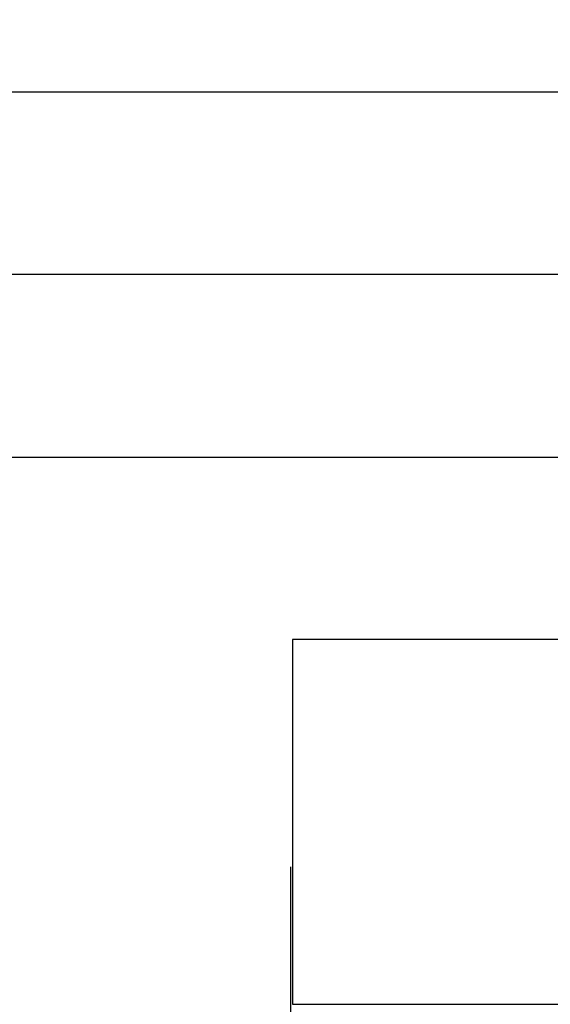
# Model space of a CAD drawing. Extents: x -805 to 3526, y -961 to 1039.
# Tile 416 of 473: x 1262.424 to 1262.569, y 39.658 to 39.928. Entities that reach past the tile are written whole.
import ezdxf

# ---------------------------------------------------------------- set-up
doc = ezdxf.new("R2010")
doc.units = 0
doc.layers.get('0').update_dxf_attribs({"color": 251})
doc.layers.add('TTK-P-Aufzug', color=251, linetype='Continuous')
doc.layers.add('TTK-P-Bahnsteig', color=12, linetype='Continuous')
doc.layers.add('TTK-P-Treppe unten', color=12, linetype='Continuous', lineweight=25)
doc.styles.add('AKG DIN 6776', font='AKG_DIN67.TTF')
doc.dimstyles.new('TTK', dxfattribs={"dimtxt": 2.5, "dimasz": 2.5, "dimexe": 3.5, "dimexo": 0.1, "dimgap": 1, "dimtad": 1, "dimzin": 0, "dimtxsty": 'AKG DIN 6776', "dimblk": 'OBLIQUE', "dimcen": -0.09, "dimdle": 3, "dimclrd": 256, "dimclre": 256, "dimclrt": 256, "dimadec": 3, "dimazin": 0, "dimtfac": 1, "dimtofl": 0, "dimtmove": 0, "dimatfit": 3, "dimldrblk": 'OBLIQUE', "dimfxl": 7, "dimfxlon": 1, "dimtolj": 1, "dimtzin": 0, "dimlwd": -1, "dimlwe": -1, "dimarcsym": 0})

# ---------------------------------------------------------------- blocks, each defined once
blk = doc.blocks.new('_OBLIQUE')
at = {"color": 0, "linetype": 'ByBlock'}
blk.add_line((-0.5, -0.5), (0.5, 0.5), dxfattribs=at)
blk = doc.blocks.new('*D644')
at = {"layer": 'DEFPOINTS', "color": 0}
for p in [(1262.498084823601, 39.3455538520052), (1259.798084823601, 39.28427723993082), (1262.498084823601, 35.7266205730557)]:
    blk.add_point(p, dxfattribs=at)
at = {"layer": 'TTK-P-Treppe unten'}
for p, q in [((1259.798084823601, 39.29427723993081), (1259.798084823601, 39.6955538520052)), ((1262.498084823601, 38.64555385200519), (1262.498084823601, 39.6955538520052)), ((1259.498084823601, 39.3455538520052), (1262.798084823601, 39.3455538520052))]:
    blk.add_line(p, q, dxfattribs=at)
at = {"layer": 'TTK-P-Treppe unten', "xscale": 0.25, "yscale": 0.25, "zscale": 0.25, "rotation": 180}
blk.add_blockref('_OBLIQUE', (1259.798084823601, 39.3455538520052), dxfattribs=at)
at = {"layer": 'TTK-P-Treppe unten', "xscale": 0.25, "yscale": 0.25, "zscale": 0.25}
blk.add_blockref('_OBLIQUE', (1262.498084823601, 39.3455538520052), dxfattribs=at)
at = {"layer": 'TTK-P-Treppe unten', "insert": (1261.148084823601, 39.58943406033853), "char_height": 0.25, "attachment_point": 5, "style": 'AKG DIN 6776', "bg_fill": 3, "box_fill_scale": 1.1, "bg_fill_color": 256, "bg_fill_true_color": 13158600, "bg_fill_transparency": 0}
blk.add_mtext('\\A1;2,70', dxfattribs=at)

msp = doc.modelspace()

# ---------------------------------------------------------------- linework, layer by layer
at = {"layer": 'TTK-P-Aufzug', "color": 251}
for p, q in [((1262.573084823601, 39.90782940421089), (1262.324038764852, 39.90782940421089)), ((1262.324038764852, 39.80782940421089), (1262.573084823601, 39.80782940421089)), ((1262.798593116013, 39.75783628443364), (1262.498593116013, 39.75783628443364)), ((1262.498593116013, 39.75783628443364), (1262.498593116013, 39.65783628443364)), ((1262.498593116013, 39.65783628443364), (1262.798593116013, 39.65783628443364))]:
    msp.add_line(p, q, dxfattribs=at)
at = {"layer": 'TTK-P-Aufzug', "color": 251, "ltscale": 20}
msp.add_line((1262.623084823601, 39.8578294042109), (1259.673084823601, 39.8578294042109), dxfattribs=at)

# ---------------------------------------------------------------- next in the draw order: dimensions: what is measured, and where the dimension line sits
at = {"layer": 'TTK-P-Treppe unten', "color": 251}
dim = msp.add_linear_dim(base=(1262.498084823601, 39.3455538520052), p1=(1259.798084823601, 39.28427723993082), p2=(1262.498084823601, 35.7266205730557), dimstyle='TTK', override={"dimscale": 0, "dimtmove": 0, "dimtfill": 1}, dxfattribs=at)
dim.commit()
dim.dimension.update_dxf_attribs({"geometry": '*D644', "text_midpoint": (1261.148084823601, 39.3455538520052), "dimtype": 160})

# ---------------------------------------------------------------- next in the draw order: linework, layer by layer
at = {"layer": 'TTK-P-Bahnsteig', "color": 251}
msp.add_circle((473.785114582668, 39.13224644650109), 1000, dxfattribs=at)

doc.saveas('drawing.dxf')
